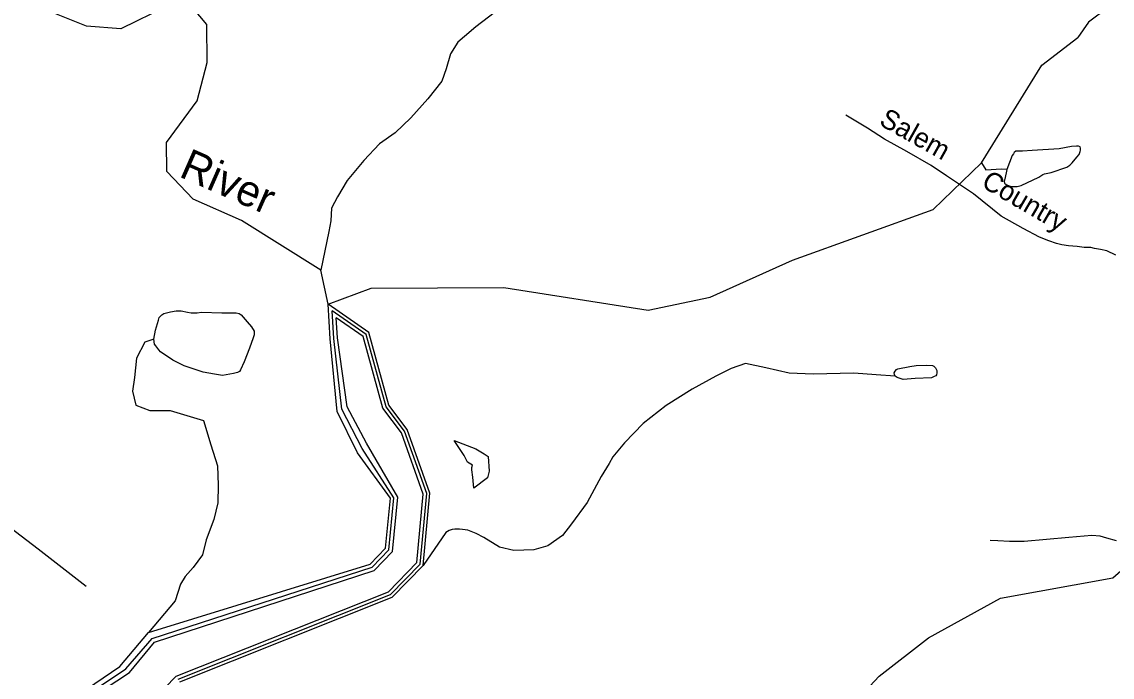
# Model space of a CAD drawing. Extents: x 2206922 to 2357709, y 510027 to 673830.
# Drawn here: x 2292602 to 2297879, y 611959 to 615129 of the extents above; entities that cross this region are included whole.
import ezdxf

# ---------------------------------------------------------------- set-up
doc = ezdxf.new("R2010")
doc.units = 0
for name, color, linetype in [('Exist Hydrographic Buffer Line', 7, 'Continuous'), ('Exist Hydrographic Creek Single Shore', 7, 'Continuous'), ('Exist Hydrographic Creek Single Shore Label', 7, 'Continuous'), ('Exist Hydrographic Misc Water Feature', 7, 'Continuous'), ('Exist Hydrographic River Shore', 7, 'Continuous'), ('Exist Road Non-System Type 51', 7, 'Continuous'), ('Exist Road Non-System Type 51 Label', 7, 'Continuous')]:
    doc.layers.add(name, color=color, linetype=linetype)

msp = doc.modelspace()

# ---------------------------------------------------------------- linework, layer by layer
at = {"layer": 'Exist Hydrographic Buffer Line'}
for points in [[(2292948.7, 611894.4), (2293105.5, 612000.2), (2293233.2, 612146.2), (2294297.3, 612491.4), (2294378.9, 612575.4), (2294402.8, 612827.2), (2294248.8, 613065.8), (2294150.4, 613255.5), (2294111.4, 613597.8), (2294103.4, 613731.2)], [(2293358, 611949.8), (2294386, 612358.5), (2294529.3, 612505.9), (2294561.6, 612847), (2294453.9, 613149.3), (2294364.7, 613267.3), (2294268.3, 613616.8), (2294103.4, 613731.2)], [(2292934.1, 611857.9), (2293123.7, 611982), (2293244.1, 612127.9), (2294307.7, 612475.8), (2294396.5, 612567.2), (2294421.4, 612829.5), (2294270.7, 613091.3), (2294175.9, 613266.5), (2294129.5, 613600.9), (2294123.8, 613697.1)], [(2293238.7, 611851.1), (2293348.6, 611963.8), (2294376.7, 612372.5), (2294513.5, 612513.2), (2294544.9, 612844.9), (2294439.3, 613141.4), (2294349.7, 613259.9), (2294254, 613606.7), (2294123.8, 613697.1)]]:
    msp.add_lwpolyline(points, dxfattribs=at)
at = {"layer": 'Exist Hydrographic Creek Single Shore'}
for points in [[(2293304.8, 615204.9), (2293081.9, 615094.7), (2292914.7, 615107.9), (2292688.8, 615197.8)], [(2294084.8, 613762.5), (2294049.9, 613927.2), (2293664.8, 614167.9), (2293430.9, 614271), (2293303.9, 614404.8), (2293302.9, 614545.8), (2293450.8, 614746.1), (2293498.9, 614932.1), (2293497.9, 615115.8), (2293429.8, 615195.8)]]:
    msp.add_lwpolyline(points, dxfattribs=at)
at = {"layer": 'Exist Hydrographic Misc Water Feature'}
for points in [[(2297948.6, 615260.4), (2297934.4, 615254.4), (2297859.6, 615197.6), (2297763.6, 615126.9), (2297711.9, 615053.2)], [(2294982.3, 615246.5), (2294799.8, 615104.8), (2294744.4, 615058.4), (2294712.6, 615030), (2294677.2, 614973.7), (2294655.8, 614901.8), (2294634.3, 614841.4), (2294567.3, 614757), (2294484.2, 614664.1), (2294408.8, 614591.5), (2294333.3, 614538.8), (2294256.6, 614458.3), (2294177, 614361.6), (2294130.1, 614283.1), (2294100.8, 614226.7), (2294097.1, 614166.8), (2294087.6, 614114.7), (2294049.9, 613927.2)], [(2294084.8, 613762.5), (2294292.9, 613840.3), (2294933.9, 613843.7), (2295633.9, 613734.3), (2295933.9, 613797.1), (2296331.9, 613976), (2297011.9, 614221.3), (2297246.2, 614446.8), (2297538.9, 614918.9), (2297711.9, 615053.2)], [(2297359.5, 614368.2), (2297357.2, 614364.5), (2297355.8, 614356.2), (2297358, 614348.2), (2297365.8, 614342.6), (2297380, 614334.8), (2297393.5, 614332.7), (2297419.6, 614332.9), (2297437.6, 614337), (2297523.1, 614378.1), (2297543, 614390.1), (2297551.4, 614394.1), (2297583, 614400.3), (2297658.4, 614425), (2297673, 614435.4), (2297684.7, 614447.4), (2297708.3, 614473.5), (2297718.1, 614487.8), (2297723.8, 614501.6), (2297725.7, 614507.8), (2297725.7, 614517.9), (2297723.8, 614523.9), (2297715.4, 614527.6), (2297705.6, 614527.4), (2297682, 614525.3), (2297621.9, 614514.9), (2297492.1, 614505.6), (2297444.2, 614503.2), (2297412.2, 614502.7), (2297404.4, 614496.5), (2297400.3, 614490.7), (2297394.3, 614482.7), (2297368.9, 614414.3), (2297359.5, 614368.2)], [(2297246.2, 614446.8), (2297267, 614412.5), (2297342.8, 614417.2), (2297368.9, 614415.3)], [(2293265, 613541.9), (2293250.8, 613561.9), (2293244.5, 613569.8), (2293240.4, 613593.9), (2293249.8, 613637.9), (2293263.3, 613685.7), (2293267.4, 613698.1), (2293279.3, 613712.1), (2293289.2, 613718), (2293321.2, 613726.5), (2293349.1, 613730.8), (2293372.8, 613730.9), (2293403.4, 613725.1), (2293421, 613721.2), (2293451.2, 613721.5), (2293471.1, 613723.8), (2293569.3, 613720.8), (2293639, 613721.2), (2293653.3, 613717.5), (2293663.4, 613711.5), (2293693.3, 613677.7), (2293713.6, 613654), (2293725.7, 613632.3), (2293725.7, 613614.1), (2293722.2, 613600.4), (2293704.4, 613549.9), (2293677.3, 613483.9), (2293659.9, 613445.6), (2293655.6, 613437.7), (2293645.6, 613433.5), (2293625.9, 613427.6), (2293573.8, 613418.7), (2293534, 613424.4), (2293479.9, 613434.1), (2293387.8, 613465), (2293333.7, 613492.7), (2293273.2, 613532.2), (2293265, 613541.9)], [(2293240.4, 613593.9), (2293197.3, 613578.8), (2293157.7, 613502.5), (2293146.9, 613408.4), (2293137.6, 613342.5), (2293153.8, 613274.3), (2293222.3, 613248.8), (2293319.3, 613248.8), (2293481, 613200.3), (2293517.4, 613083), (2293549.7, 612981.8), (2293551.6, 612888.4), (2293550.4, 612802.6), (2293531.1, 612722.3), (2293494, 612624.1), (2293476.6, 612550.1), (2293431.3, 612489.6), (2293391.9, 612445.3), (2293370.2, 612409.2), (2293344.5, 612328.7), (2293214.9, 612175.4)], [(2296828.4, 613414.8), (2296736.5, 613422.1), (2296628.4, 613429.1), (2296431.2, 613425.1), (2296315.1, 613430.1), (2296202.8, 613455.1), (2296104.3, 613476), (2296034.8, 613451.6), (2295961, 613414.8), (2295846, 613351.8), (2295720.7, 613272.6), (2295609.5, 613185.5), (2295518.1, 613093), (2295462.9, 613024.3), (2295443.7, 612992.3), (2295405.9, 612929.8), (2295337.4, 612803.5), (2295262.4, 612700.4), (2295219.1, 612644.1), (2295147.4, 612593.7), (2295079.7, 612575.1), (2294983.5, 612572.1), (2294913.8, 612587.5), (2294837.1, 612634.7), (2294800.8, 612654.4), (2294760.8, 612669.7), (2294734.8, 612673.7), (2294720.6, 612675.8), (2294696.9, 612675.3), (2294685, 612673.1), (2294670.6, 612669.1), (2294653.2, 612658.8), (2294543.8, 612499.2)], [(2296828.4, 613414.8), (2296824.7, 613423), (2296824.3, 613430.8), (2296828.2, 613439.1), (2296834.3, 613447.1), (2296842.1, 613451.2), (2296899.9, 613461.6), (2296930.1, 613466), (2296982.4, 613468.3), (2297008.4, 613466.8), (2297016.2, 613462.7), (2297024.2, 613454.6), (2297030.3, 613442.8), (2297030.6, 613431), (2297028.3, 613420.8), (2297024.8, 613416.8), (2297016.4, 613412.8), (2297004.7, 613406.5), (2296924.7, 613403.9), (2296867.1, 613399.2), (2296852.4, 613403.1), (2296838.6, 613409.2), (2296828.4, 613414.8)], [(2297558.8, 609616.3), (2297503, 609895.5), (2297400.9, 610146.8), (2297205.9, 610419.6), (2296565.9, 611196.8), (2296522.8, 611302.6), (2296480, 611510.1), (2296594, 611796.4), (2296750.9, 611963.7), (2296990, 612149.1), (2297337.9, 612342.1), (2297882, 612439.6), (2298051.4, 612588.4), (2298176, 612775.3), (2298421.5, 613221.7)], [(2294855.1, 612922.9), (2294788.9, 612874), (2294784.4, 612926.2), (2294780.3, 612962), (2294780.1, 612973.8), (2294783.8, 612983.8), (2294759, 612999), (2294743, 613031.1), (2294694.9, 613103.2), (2294799.1, 613063.1), (2294839.1, 613039.1), (2294859.1, 613027.1), (2294863.1, 612954.9), (2294855.1, 612922.9)]]:
    msp.add_lwpolyline(points, dxfattribs=at)
at = {"layer": 'Exist Hydrographic River Shore'}
for points in [[(2292915.9, 611901.7), (2293076.3, 612011.2), (2293214.9, 612175.4), (2294287.8, 612505.6), (2294362.8, 612582.8), (2294385.8, 612825.1), (2294227, 613043.9), (2294128.5, 613244.6), (2294094.8, 613595.1), (2294084.8, 613762.5)], [(2293366.5, 611936.9), (2294394.6, 612345.7), (2294543.8, 612499.2), (2294577, 612848.9), (2294467.4, 613156.5), (2294378.5, 613274.1), (2294281.4, 613626.1), (2294084.8, 613762.5)]]:
    msp.add_lwpolyline(points, dxfattribs=at)
at = {"layer": 'Exist Road Non-System Type 51'}
for points in [[(2297895.6, 614000.7), (2297852, 614021), (2297822.5, 614027.2), (2297792.9, 614031.9), (2297775.7, 614036.5), (2297743, 614036.5), (2297708.8, 614042.8), (2297666.7, 614045.9), (2297635.6, 614050.6), (2297609.1, 614056.8), (2297571.7, 614069.3), (2297526.6, 614088), (2297447.2, 614128.5), (2297341.3, 614189.2), (2297207.4, 614296.7), (2297135.7, 614345), (2297076.6, 614384), (2297003.4, 614433.9), (2296885, 614500.9), (2296776, 614561.6), (2296695, 614614.6), (2296589.2, 614676.9)], [(2291989.5, 613117.3), (2292067.9, 613053.7), (2292399.5, 612794.5), (2292680.7, 612579.7), (2292913.1, 612399.1)], [(2297898.7, 612618.6), (2297853.3, 612631.8), (2297821.1, 612640.6), (2297780.1, 612645), (2297668.8, 612634.7), (2297452.1, 612615.7), (2297381.1, 612615.7), (2297325.5, 612618.6), (2297287.4, 612620)]]:
    msp.add_lwpolyline(points, dxfattribs=at)

# ---------------------------------------------------------------- texts
at = {"layer": 'Exist Hydrographic Creek Single Shore Label'}
msp.add_text('River', height=150, rotation=336.2206, dxfattribs=at).set_placement((2293357.5, 614382.2))
at = {"layer": 'Exist Road Non-System Type 51 Label'}
for s, rotation, p in [('Salem', 330.669, (2296745.6, 614633)), ('Country', 329.8387, (2297240, 614333.9))]:
    msp.add_text(s, height=95, rotation=rotation, dxfattribs=at).set_placement(p)

doc.saveas('drawing.dxf')
